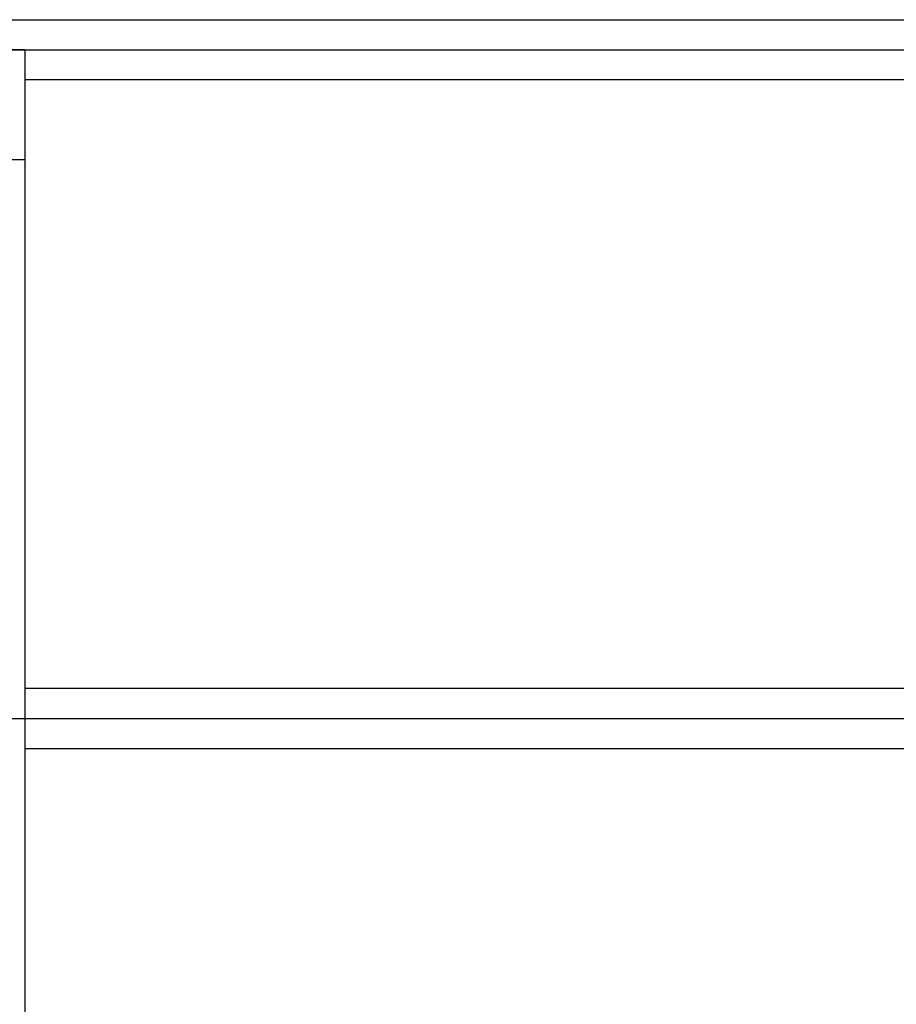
# Model space of a CAD drawing. Extents: x -89225 to 110569, y 13360 to 87647.
# Tile 448 of 478: x 102084 to 102740, y 67721 to 68457. Entities that reach past the tile are written whole.
import ezdxf

# ---------------------------------------------------------------- set-up
doc = ezdxf.new("R2010")
doc.units = 0
doc.layers.add('Iv-Lines 035', color=4, linetype='Continuous')

# ---------------------------------------------------------------- blocks, each defined once
blk = doc.blocks.new('Bordes been 1 ZAZ')
for p, q in [((1238543.66, -981714.64, 1600), (1230133.66, -981714.64, 1600)), ((1238632.45, -981737.14, 1600), (1230027.38, -981737.14, 1600)), ((1236967.82, -981737.14), (1236967.82, -983015.14)), ((1236967.82, -981737.14), (1236982.82, -981737.14)), ((1235664.49, -981759.64), (1236967.82, -981759.64)), ((1236967.82, -981819.44), (1236982.82, -981819.44)), ((1235664.49, -982214.64), (1236967.82, -982214.64)), ((1238632.45, -982237.14, 1600), (1230027.38, -982237.14, 1600)), ((1235664.49, -982259.64), (1236967.82, -982259.64))]:
    blk.add_line(p, q)

msp = doc.modelspace()

# ---------------------------------------------------------------- block references
at = {"layer": 'Iv-Lines 035', "xscale": -1}
msp.add_blockref('Bordes been 1 ZAZ', (1339055.77, 1050171.42), dxfattribs=at)

doc.saveas('drawing.dxf')
